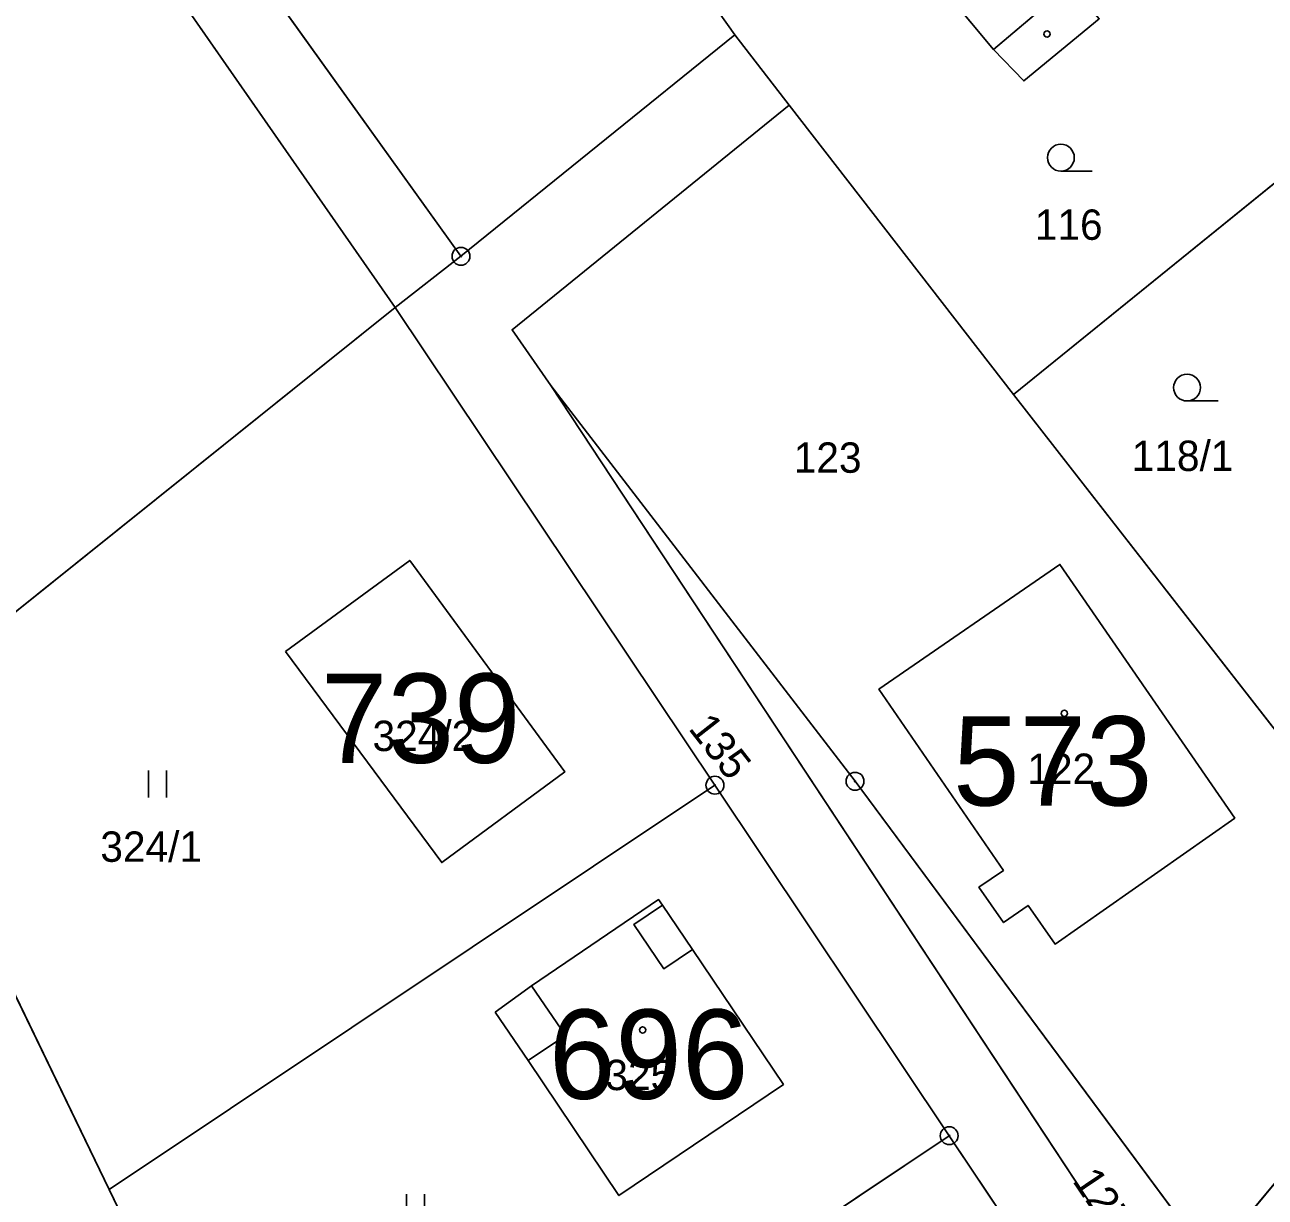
# Model space of a CAD drawing. Extents: x -689422 to -685210, y -987725 to -982160.
# Drawn here: x -687509.1 to -687439.7, y -985721 to -985655.4 of the extents above; entities that cross this region are included whole.
import ezdxf

# ---------------------------------------------------------------- set-up
doc = ezdxf.new("R2010")
doc.units = 0
for name, color, linetype in [('KN_Budovy', 7, 'Continuous'), ('KN_Budovy_cisla_domovni', 7, 'Continuous'), ('KN_Hranice_parcel', 7, 'Continuous'), ('KN_Hranice_parcel_vnitrni_kresba', 7, 'Continuous'), ('KN_Parcelni cisla', 7, 'Continuous'), ('KN_Polygon parcely', 7, 'Continuous'), ('KN_POZEMKY_ORNA PUDA', 7, 'Continuous'), ('KN_POZEMKY_OSTATNI PLOCHA', 7, 'Continuous'), ('KN_POZEMKY_TTP', 7, 'Continuous'), ('KN_POZEMKY_ZAHRADA', 7, 'Continuous'), ('KN_POZEMKY_ZASTAVENA PLOCHA', 7, 'Continuous'), ('KN_VYUZITI_17_ostatni plocha_ostatni komunikace', 7, 'Continuous'), ('KN_Značky bodu BP', 7, 'Continuous'), ('KN_Značky budov', 7, 'Continuous'), ('KN_Značky kultur', 7, 'Continuous')]:
    doc.layers.add(name, color=color, linetype=linetype)

msp = doc.modelspace()

# ---------------------------------------------------------------- linework, layer by layer
at = {"layer": 'KN_Budovy'}
for points in [[(-687450.57, -985653.1), (-687446.82, -985650), (-687453.33, -985642.24), (-687457.87, -985646.16), (-687461.26, -985649.09), (-687454.88, -985656.75)], [(-687494.5, -985690.46), (-687485.76, -985702.27), (-687478.87, -985697.2), (-687487.55, -985685.36)], [(-687454.33, -985702.71), (-687455.7, -985703.65), (-687454.32, -985705.63), (-687452.95, -985704.67), (-687451.44, -985706.83), (-687441.38, -985699.78), (-687451.17, -985685.58), (-687461.29, -985692.57)], [(-687466.64, -985714.69), (-687471.73, -985707.14), (-687473.33, -985708.22), (-687475.01, -985705.74), (-687473.41, -985704.65), (-687473.62, -985704.34), (-687480.73, -985709.17), (-687478.84, -985711.96), (-687480.92, -985713.36), (-687475.84, -985720.91)]]:
    msp.add_lwpolyline(points, close=True, dxfattribs=at)
at = {"layer": 'KN_Hranice_parcel'}
for p, q in [((-687508.72, -985634.79), (-687484.68, -985668.33)), ((-687469.36, -985655.93), (-687484.68, -985668.33)), ((-687469.36, -985655.93), (-687466.31, -985659.87)), ((-687466.31, -985659.87), (-687453.77, -985676.06)), ((-687453.77, -985676.06), (-687434.23, -985660.24)), ((-687484.68, -985668.33), (-687488.36, -985671.19)), ((-687517.1, -985694.24), (-687488.36, -985671.19)), ((-687488.36, -985671.19), (-687470.47, -985697.94)), ((-687479.65, -985675.56), (-687445.16, -985727.88)), ((-687428.94, -985707.92), (-687453.77, -985676.06)), ((-687504.36, -985720.58), (-687517.1, -985694.24)), ((-687470.47, -985697.94), (-687504.36, -985720.58)), ((-687470.47, -985697.94), (-687457.36, -985717.56)), ((-687428.94, -985707.92), (-687442.74, -985724.55)), ((-687457.36, -985717.56), (-687493.97, -985742.04)), ((-687447.35, -985732.52), (-687457.36, -985717.56)), ((-687493.97, -985742.04), (-687504.36, -985720.58))]:
    msp.add_line(p, q, dxfattribs=at)
for points in [[(-687510.92, -985634.36), (-687512.98, -985635.84), (-687488.36, -985671.19)], [(-687454.32, -985636.23), (-687470.44, -985649.61), (-687470.77, -985653.91), (-687469.36, -985655.93)], [(-687457.87, -985646.16), (-687459.19, -985644.63), (-687454.57, -985640.76), (-687453.33, -985642.24), (-687446.82, -985650), (-687450.57, -985653.1), (-687448.97, -985655.03), (-687453.19, -985658.51), (-687454.88, -985656.75), (-687461.26, -985649.09), (-687457.87, -985646.16)], [(-687466.31, -985659.87), (-687481.82, -985672.44), (-687479.65, -985675.56)], [(-687479.65, -985675.56), (-687462.63, -985697.72), (-687443.26, -985723.85), (-687442.74, -985724.55)], [(-687494.5, -985690.46), (-687487.55, -985685.36), (-687478.87, -985697.2), (-687485.76, -985702.27), (-687494.5, -985690.46)], [(-687461.29, -985692.57), (-687454.33, -985702.71), (-687455.7, -985703.65), (-687454.32, -985705.63), (-687452.95, -985704.67), (-687451.44, -985706.83), (-687441.38, -985699.78), (-687451.17, -985685.58), (-687461.29, -985692.57)], [(-687482.77, -985710.64), (-687480.92, -985713.36), (-687475.84, -985720.91), (-687466.64, -985714.69), (-687471.73, -985707.14), (-687473.41, -985704.65), (-687473.62, -985704.34), (-687480.73, -985709.17), (-687482.77, -985710.64)]]:
    msp.add_lwpolyline(points, dxfattribs=at)
at = {"layer": 'KN_Hranice_parcel_vnitrni_kresba'}
for p, q in [((-687454.88, -985656.75), (-687450.57, -985653.1)), ((-687475.01, -985705.74), (-687473.41, -985704.65)), ((-687473.33, -985708.22), (-687475.01, -985705.74)), ((-687471.73, -985707.14), (-687473.33, -985708.22)), ((-687480.73, -985709.17), (-687478.84, -985711.96)), ((-687478.84, -985711.96), (-687480.92, -985713.36))]:
    msp.add_line(p, q, dxfattribs=at)
at = {"layer": 'KN_Polygon parcely'}
for points in [[(-687543.62, -985665.29), (-687502.26, -985753.21), (-687496.06, -985761.89), (-687487.58, -985770.62), (-687476.07, -985779.43), (-687475.86, -985779.86), (-687464.93, -985765.32), (-687468.16, -985766.28), (-687474.53, -985765.28), (-687480.99, -985759.99), (-687490.63, -985748.94), (-687493.97, -985742.04), (-687504.36, -985720.58), (-687517.1, -985694.24), (-687519.75, -985688.77), (-687537.43, -985653.38), (-687541.06, -985646.1), (-687545.06, -985636.92), (-687559.8, -985603.08), (-687568.91, -985611.81), (-687562.2, -985624.89), (-687559.63, -985637.39), (-687550.99, -985656.4), (-687545.09, -985663.51)], [(-687508.72, -985634.79), (-687484.68, -985668.33), (-687469.36, -985655.93), (-687470.77, -985653.91), (-687470.44, -985649.61), (-687454.32, -985636.23), (-687462.89, -985626.1), (-687482.49, -985632.96)], [(-687517.1, -985694.24), (-687488.36, -985671.19), (-687512.98, -985635.84), (-687510.92, -985634.36), (-687519.86, -985632.63), (-687537.43, -985653.38), (-687519.75, -985688.77)], [(-687512.98, -985635.84), (-687488.36, -985671.19), (-687484.68, -985668.33), (-687508.72, -985634.79), (-687510.92, -985634.36)], [(-687469.36, -985655.93), (-687466.31, -985659.87), (-687453.77, -985676.06), (-687434.23, -985660.24), (-687454.32, -985636.23), (-687470.44, -985649.61), (-687470.77, -985653.91)], [(-687457.87, -985646.16), (-687459.19, -985644.63), (-687454.57, -985640.76), (-687453.33, -985642.24), (-687446.82, -985650), (-687450.57, -985653.1), (-687448.97, -985655.03), (-687453.19, -985658.51), (-687454.88, -985656.75), (-687461.26, -985649.09)], [(-687457.87, -985646.16), (-687461.26, -985649.09), (-687454.88, -985656.75), (-687453.19, -985658.51), (-687448.97, -985655.03), (-687450.57, -985653.1), (-687446.82, -985650), (-687453.33, -985642.24), (-687454.57, -985640.76), (-687459.19, -985644.63)], [(-687488.36, -985671.19), (-687470.47, -985697.94), (-687457.36, -985717.56), (-687447.35, -985732.52), (-687445.16, -985727.88), (-687479.65, -985675.56), (-687481.82, -985672.44), (-687466.31, -985659.87), (-687469.36, -985655.93), (-687484.68, -985668.33)], [(-687479.65, -985675.56), (-687462.63, -985697.72), (-687443.26, -985723.85), (-687442.74, -985724.55), (-687428.94, -985707.92), (-687453.77, -985676.06), (-687466.31, -985659.87), (-687481.82, -985672.44)], [(-687428.94, -985707.92), (-687414.08, -985683.56), (-687415.45, -985682.48), (-687434.23, -985660.24), (-687453.77, -985676.06)], [(-687470.47, -985697.94), (-687488.36, -985671.19), (-687517.1, -985694.24), (-687504.36, -985720.58)], [(-687445.16, -985727.88), (-687442.74, -985724.55), (-687443.26, -985723.85), (-687462.63, -985697.72), (-687479.65, -985675.56)], [(-687494.5, -985690.46), (-687487.55, -985685.36), (-687478.87, -985697.2), (-687485.76, -985702.27)], [(-687494.5, -985690.46), (-687485.76, -985702.27), (-687478.87, -985697.2), (-687487.55, -985685.36)], [(-687461.29, -985692.57), (-687454.33, -985702.71), (-687455.7, -985703.65), (-687454.32, -985705.63), (-687452.95, -985704.67), (-687451.44, -985706.83), (-687441.38, -985699.78), (-687451.17, -985685.58)], [(-687461.29, -985692.57), (-687451.17, -985685.58), (-687441.38, -985699.78), (-687451.44, -985706.83), (-687452.95, -985704.67), (-687454.32, -985705.63), (-687455.7, -985703.65), (-687454.33, -985702.71)], [(-687470.47, -985697.94), (-687504.36, -985720.58), (-687493.97, -985742.04), (-687457.36, -985717.56)], [(-687482.77, -985710.64), (-687480.92, -985713.36), (-687475.84, -985720.91), (-687466.64, -985714.69), (-687471.73, -985707.14), (-687473.41, -985704.65), (-687473.62, -985704.34), (-687480.73, -985709.17)], [(-687482.77, -985710.64), (-687480.73, -985709.17), (-687473.62, -985704.34), (-687473.41, -985704.65), (-687471.73, -985707.14), (-687466.64, -985714.69), (-687475.84, -985720.91), (-687480.92, -985713.36)], [(-687464.93, -985765.32), (-687459.34, -985757.87), (-687447.35, -985732.52), (-687457.36, -985717.56), (-687493.97, -985742.04), (-687490.63, -985748.94), (-687480.99, -985759.99), (-687474.53, -985765.28), (-687468.16, -985766.28)]]:
    msp.add_lwpolyline(points, close=True, dxfattribs=at)
msp.add_lwpolyline([(-687428.94, -985707.92), (-687442.74, -985724.55), (-687445.16, -985727.88), (-687447.35, -985732.52), (-687459.34, -985757.87)], dxfattribs=at)
at = {"layer": 'KN_POZEMKY_ORNA PUDA'}
for p, q in [((-687481.82, -985672.44), (-687466.31, -985659.87)), ((-687466.31, -985659.87), (-687453.77, -985676.06)), ((-687479.65, -985675.56), (-687481.82, -985672.44)), ((-687445.16, -985727.88), (-687479.65, -985675.56)), ((-687479.65, -985675.56), (-687462.63, -985697.72)), ((-687462.63, -985697.72), (-687479.65, -985675.56)), ((-687453.77, -985676.06), (-687428.94, -985707.92)), ((-687451.17, -985685.58), (-687461.29, -985692.57)), ((-687441.38, -985699.78), (-687451.17, -985685.58)), ((-687461.29, -985692.57), (-687454.33, -985702.71)), ((-687462.63, -985697.72), (-687443.26, -985723.85)), ((-687443.26, -985723.85), (-687462.63, -985697.72)), ((-687451.44, -985706.83), (-687441.38, -985699.78)), ((-687454.33, -985702.71), (-687455.7, -985703.65)), ((-687455.7, -985703.65), (-687454.32, -985705.63)), ((-687454.32, -985705.63), (-687452.95, -985704.67)), ((-687452.95, -985704.67), (-687451.44, -985706.83)), ((-687428.94, -985707.92), (-687442.74, -985724.55))]:
    msp.add_line(p, q, dxfattribs=at)
at = {"layer": 'KN_POZEMKY_OSTATNI PLOCHA'}
for p, q in [((-687508.72, -985634.79), (-687484.68, -985668.33)), ((-687488.36, -985671.19), (-687512.98, -985635.84)), ((-687484.68, -985668.33), (-687469.36, -985655.93)), ((-687469.36, -985655.93), (-687466.31, -985659.87)), ((-687466.31, -985659.87), (-687481.82, -985672.44)), ((-687488.36, -985671.19), (-687484.68, -985668.33)), ((-687484.68, -985668.33), (-687488.36, -985671.19)), ((-687470.47, -985697.94), (-687488.36, -985671.19)), ((-687481.82, -985672.44), (-687479.65, -985675.56)), ((-687479.65, -985675.56), (-687445.16, -985727.88)), ((-687517.1, -985694.24), (-687504.36, -985720.58)), ((-687457.36, -985717.56), (-687470.47, -985697.94)), ((-687442.74, -985724.55), (-687428.94, -985707.92)), ((-687447.35, -985732.52), (-687457.36, -985717.56)), ((-687504.36, -985720.58), (-687493.97, -985742.04))]:
    msp.add_line(p, q, dxfattribs=at)
at = {"layer": 'KN_POZEMKY_TTP'}
for p, q in [((-687512.98, -985635.84), (-687488.36, -985671.19)), ((-687488.36, -985671.19), (-687517.1, -985694.24)), ((-687517.1, -985694.24), (-687488.36, -985671.19)), ((-687488.36, -985671.19), (-687470.47, -985697.94)), ((-687487.55, -985685.36), (-687494.5, -985690.46)), ((-687478.87, -985697.2), (-687487.55, -985685.36)), ((-687494.5, -985690.46), (-687485.76, -985702.27)), ((-687504.36, -985720.58), (-687517.1, -985694.24)), ((-687485.76, -985702.27), (-687478.87, -985697.2)), ((-687504.36, -985720.58), (-687470.47, -985697.94)), ((-687470.47, -985697.94), (-687504.36, -985720.58)), ((-687470.47, -985697.94), (-687457.36, -985717.56)), ((-687473.62, -985704.34), (-687480.73, -985709.17)), ((-687473.41, -985704.65), (-687473.62, -985704.34)), ((-687471.73, -985707.14), (-687473.41, -985704.65)), ((-687466.64, -985714.69), (-687471.73, -985707.14)), ((-687480.73, -985709.17), (-687482.77, -985710.64)), ((-687482.77, -985710.64), (-687480.92, -985713.36)), ((-687480.92, -985713.36), (-687475.84, -985720.91)), ((-687475.84, -985720.91), (-687466.64, -985714.69)), ((-687457.36, -985717.56), (-687493.97, -985742.04)), ((-687493.97, -985742.04), (-687457.36, -985717.56)), ((-687457.36, -985717.56), (-687447.35, -985732.52)), ((-687493.97, -985742.04), (-687504.36, -985720.58))]:
    msp.add_line(p, q, dxfattribs=at)
at = {"layer": 'KN_POZEMKY_ZAHRADA'}
for p, q in [((-687484.68, -985668.33), (-687508.72, -985634.79)), ((-687461.26, -985649.09), (-687454.88, -985656.75)), ((-687470.77, -985653.91), (-687469.36, -985655.93)), ((-687469.36, -985655.93), (-687470.77, -985653.91)), ((-687453.19, -985658.51), (-687448.97, -985655.03)), ((-687469.36, -985655.93), (-687484.68, -985668.33)), ((-687466.31, -985659.87), (-687469.36, -985655.93)), ((-687454.88, -985656.75), (-687453.19, -985658.51)), ((-687453.77, -985676.06), (-687466.31, -985659.87)), ((-687453.77, -985676.06), (-687434.23, -985660.24)), ((-687434.23, -985660.24), (-687453.77, -985676.06)), ((-687428.94, -985707.92), (-687453.77, -985676.06))]:
    msp.add_line(p, q, dxfattribs=at)
at = {"layer": 'KN_POZEMKY_ZASTAVENA PLOCHA'}
for p, q in [((-687454.88, -985656.75), (-687461.26, -985649.09)), ((-687448.97, -985655.03), (-687453.19, -985658.51)), ((-687453.19, -985658.51), (-687454.88, -985656.75)), ((-687494.5, -985690.46), (-687487.55, -985685.36)), ((-687487.55, -985685.36), (-687478.87, -985697.2)), ((-687461.29, -985692.57), (-687451.17, -985685.58)), ((-687451.17, -985685.58), (-687441.38, -985699.78)), ((-687485.76, -985702.27), (-687494.5, -985690.46)), ((-687454.33, -985702.71), (-687461.29, -985692.57)), ((-687478.87, -985697.2), (-687485.76, -985702.27)), ((-687441.38, -985699.78), (-687451.44, -985706.83)), ((-687455.7, -985703.65), (-687454.33, -985702.71)), ((-687454.32, -985705.63), (-687455.7, -985703.65)), ((-687480.73, -985709.17), (-687473.62, -985704.34)), ((-687473.62, -985704.34), (-687473.41, -985704.65)), ((-687473.41, -985704.65), (-687471.73, -985707.14)), ((-687452.95, -985704.67), (-687454.32, -985705.63)), ((-687451.44, -985706.83), (-687452.95, -985704.67)), ((-687471.73, -985707.14), (-687466.64, -985714.69)), ((-687482.77, -985710.64), (-687480.73, -985709.17)), ((-687480.92, -985713.36), (-687482.77, -985710.64)), ((-687475.84, -985720.91), (-687480.92, -985713.36)), ((-687466.64, -985714.69), (-687475.84, -985720.91))]:
    msp.add_line(p, q, dxfattribs=at)
at = {"layer": 'KN_VYUZITI_17_ostatni plocha_ostatni komunikace'}
for p, q in [((-687508.72, -985634.79), (-687484.68, -985668.33)), ((-687488.36, -985671.19), (-687512.98, -985635.84)), ((-687484.68, -985668.33), (-687469.36, -985655.93)), ((-687469.36, -985655.93), (-687466.31, -985659.87)), ((-687466.31, -985659.87), (-687481.82, -985672.44)), ((-687488.36, -985671.19), (-687484.68, -985668.33)), ((-687484.68, -985668.33), (-687488.36, -985671.19)), ((-687470.47, -985697.94), (-687488.36, -985671.19)), ((-687481.82, -985672.44), (-687479.65, -985675.56)), ((-687479.65, -985675.56), (-687445.16, -985727.88)), ((-687517.1, -985694.24), (-687504.36, -985720.58)), ((-687457.36, -985717.56), (-687470.47, -985697.94)), ((-687442.74, -985724.55), (-687428.94, -985707.92)), ((-687447.35, -985732.52), (-687457.36, -985717.56)), ((-687504.36, -985720.58), (-687493.97, -985742.04))]:
    msp.add_line(p, q, dxfattribs=at)
at = {"layer": 'KN_Značky bodu BP'}
for centre, radius in [((-687484.68, -985668.33), 0.5), ((-687484.68, -985668.33), 0.0303), ((-687470.47, -985697.94), 0.5), ((-687462.63, -985697.72), 0.5), ((-687462.63, -985697.72), 0.0303), ((-687470.47, -985697.94), 0.0303), ((-687457.36, -985717.56), 0.5), ((-687457.36, -985717.56), 0.0303)]:
    msp.add_circle(centre, radius, dxfattribs=at)
at = {"layer": 'KN_Značky budov'}
for centre in [(-687451.887, -985655.889), (-687486.597, -985691.989), (-687450.917, -985693.919), (-687474.517, -985711.639)]:
    msp.add_circle(centre, 0.175, dxfattribs=at)
at = {"layer": 'KN_Značky kultur'}
for p, q in [((-687451.113, -985663.56), (-687449.363, -985663.56)), ((-687444.053, -985676.43), (-687442.303, -985676.43)), ((-687502.161, -985698.62), (-687502.161, -985697.12)), ((-687501.16, -985698.62), (-687501.16, -985697.12)), ((-687487.721, -985722.33), (-687487.721, -985720.83)), ((-687486.72, -985722.33), (-687486.72, -985720.83))]:
    msp.add_line(p, q, dxfattribs=at)
for centre in [(-687451.113, -985662.81), (-687444.053, -985675.68)]:
    msp.add_circle(centre, 0.75, dxfattribs=at)

# ---------------------------------------------------------------- texts
at = {"layer": 'KN_Budovy_cisla_domovni'}
for s, p in [('739', (-687492.51, -985696.689)), ('573', (-687457.145, -985699.079)), ('696', (-687479.755, -985715.499))]:
    msp.add_text(s, height=5, dxfattribs=at).set_placement(p)
at = {"layer": 'KN_Parcelni cisla'}
for s, p in [('116', (-687452.57, -985667.41)), ('123', (-687466.06, -985680.45)), ('118/1', (-687447.148, -985680.35)), ('324/2', (-687489.628, -985696.03)), ('122', (-687452.99, -985697.87)), ('324/1', (-687504.858, -985702.23)), ('325', (-687476.6, -985715.01))]:
    msp.add_text(s, height=1.7, dxfattribs=at).set_placement(p)
for s, rotation, p in [('135', 308, (-687471.999, -985694.773)), ('127', 304, (-687450.504, -985720.085))]:
    msp.add_text(s, height=1.7, rotation=rotation, dxfattribs=at).set_placement(p)

doc.saveas('drawing.dxf')
